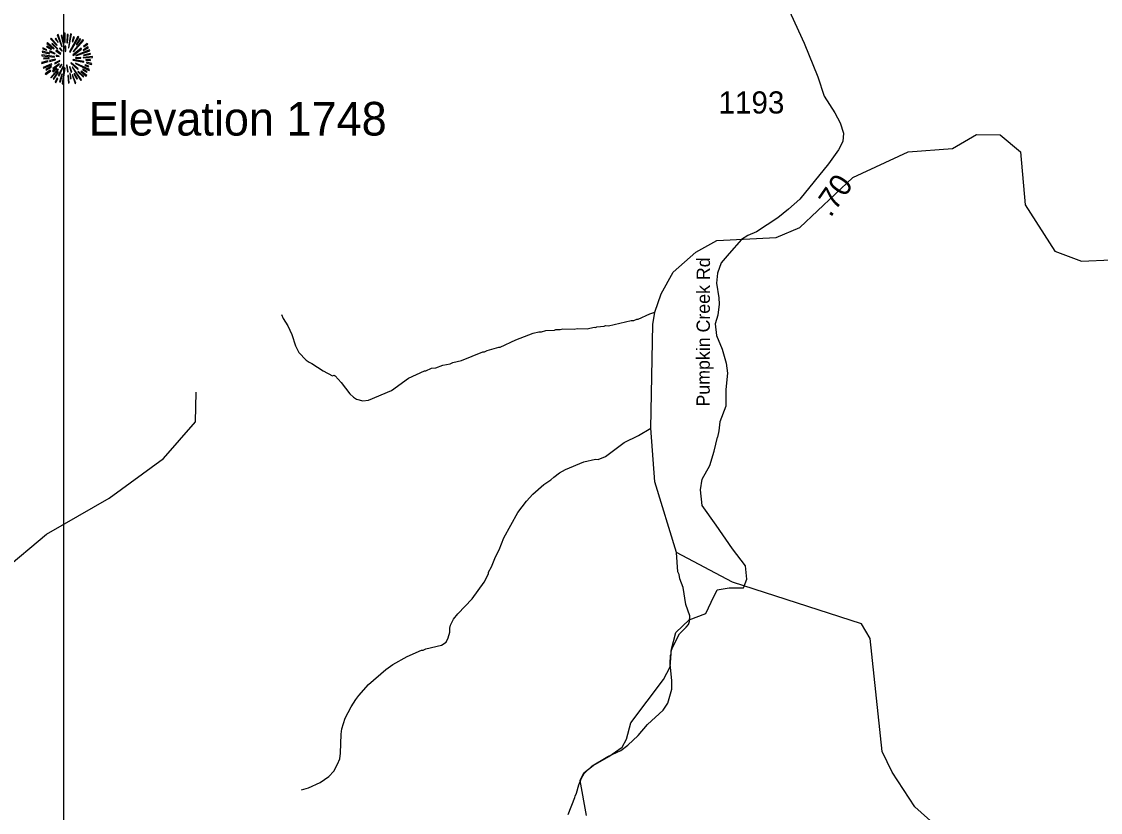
# Model space of a CAD drawing. Extents: x 1248089 to 1457196, y 820910 to 988753.
# Drawn here: x 1312787 to 1318874, y 857791 to 862255 of the extents above; entities that cross this region are included whole.
import ezdxf

# ---------------------------------------------------------------- set-up
doc = ezdxf.new("R2010")
doc.units = 0
for name, color, linetype in [('Exist Geographical Mountain Summit CELL', 7, 'Continuous'), ('Exist Geographical Mountain Summit Elevation Number Label', 7, 'Continuous'), ('Exist Hydrographic Misc Water Feature', 7, 'Continuous'), ('Exist Road Non-System Type 51', 7, 'Continuous'), ('Exist Road Secondary Type 51 Attributed', 7, 'Continuous'), ('Exist Road Secondary Type 51 Label', 7, 'Continuous'), ('Map Preparation Inset Cut Line', 7, 'Continuous'), ('Prop GRAU CAT1 Cell', 7, 'Continuous'), ('Prop Lane Lines', 7, 'Continuous')]:
    doc.layers.add(name, color=color, linetype=linetype)

msp = doc.modelspace()

# ---------------------------------------------------------------- linework, layer by layer
at = {"layer": 'Exist Geographical Mountain Summit CELL'}
for points in [[(1312928.8, 862131.5), (1312968.4, 862101), (1312970.6, 862103.2), (1312932.5, 862135.9)], [(1312949.2, 862156.3), (1312985.1, 862118.8), (1312988.5, 862121.3), (1312953.2, 862161)], [(1312976.8, 862157.7), (1312992.4, 862135.9), (1312994.2, 862137.4), (1312980.8, 862161.7)], [(1312987.6, 862179.5), (1313013.8, 862112.7), (1313016.8, 862113.7), (1312992.8, 862182.1)], [(1313021.5, 862127.5), (1313024, 862128.3), (1313015, 862176.2), (1313010.6, 862175.1)], [(1313026.2, 862188.9), (1313030.3, 862137), (1313033.5, 862137.4), (1313032.1, 862190)], [(1313042.2, 862134.8), (1313046.2, 862134.8), (1313049.8, 862182.1), (1313044.4, 862182.1)], [(1313054.2, 862106.4), (1313069.1, 862183.5), (1313063.6, 862185.3), (1313050.9, 862107.2)], [(1313057.5, 862084.7), (1313060.4, 862082.9), (1313109, 862167.5), (1313103.6, 862171.2)], [(1313072, 862141.7), (1313075.3, 862140.6), (1313084.7, 862167.5), (1313080, 862169.3)], [(1313078.5, 862086.1), (1313080.7, 862083.9), (1313136.3, 862148.2), (1313132.3, 862153)], [(1313116, 862157.7), (1313094.9, 862124.3), (1313097.8, 862123.1), (1313120.3, 862154.5)], [(1312903, 862082.5), (1312944.4, 862073), (1312945.6, 862076.3), (1312904.1, 862087.2)], [(1312905.9, 862101.7), (1312928.4, 862093), (1312929.5, 862096), (1312907.4, 862106.8)], [(1312927.7, 862112.7), (1312953.5, 862096.3), (1312955.7, 862098.9), (1312930.6, 862116.6)], [(1312944.4, 862084.7), (1312975, 862072.7), (1312976.1, 862074.8), (1312946.6, 862088.7)], [(1312957.1, 862128.6), (1312989.9, 862099.6), (1312992.1, 862101.7), (1312960.1, 862133.7)], [(1312980.8, 862090.1), (1313005.9, 862071.2), (1313008, 862074.1), (1312983.3, 862093.3)], [(1313000.4, 862103.2), (1313014.2, 862086.8), (1313016.4, 862089), (1313003.7, 862106.1)], [(1313031.7, 862115.6), (1313033.1, 862086.5), (1313035.7, 862086.8), (1313035.7, 862115.9)], [(1313075.3, 862066.1), (1313077.1, 862063.6), (1313125.7, 862099.6), (1313122.5, 862103.9)], [(1313092.3, 862063.2), (1313093.4, 862061), (1313171.6, 862089.7), (1313169.8, 862094.4)], [(1313136.3, 862091.2), (1313163.9, 862106.1), (1313161, 862111.2), (1313134.9, 862093.7)], [(1313136.3, 862114.1), (1313138.2, 862111.6), (1313161, 862127.9), (1313157.4, 862131.5)], [(1313138.2, 862063.2), (1313174.9, 862069.8), (1313173.4, 862075.2), (1313136.7, 862065.4)], [(1312899, 862023.6), (1312900.4, 862018.5), (1312936.5, 862029.1), (1312934.3, 862032.3)], [(1312900.4, 862061.4), (1312972.4, 862054.5), (1312972.8, 862057.4), (1312900.4, 862066.4)], [(1312908.8, 861995.9), (1312911.4, 861991.3), (1312956.8, 862011.2), (1312955.3, 862016)], [(1312912.5, 862044), (1312942.2, 862045.4), (1312942.2, 862049), (1312911.4, 862049)], [(1312944.8, 862034.9), (1312945.9, 862030.1), (1312979, 862038.5), (1312978.3, 862042.2)], [(1312962.6, 861989.5), (1312965.5, 861985.8), (1313000, 862014.2), (1312998.2, 862016.7)], [(1312972.4, 862020.7), (1312974.6, 862016), (1313003.3, 862031.2), (1313002.3, 862034.5)], [(1312981.1, 862060.3), (1312998.2, 862058.1), (1312998.6, 862060.3), (1312981.9, 862064.6)], [(1313001.1, 861998.9), (1313004.4, 861995.9), (1313014.6, 862012.3), (1313012.7, 862013.8)], [(1313065.5, 862019.6), (1313104, 861984.3), (1313106.5, 861988.7), (1313067.3, 862021.8)], [(1313076.7, 862036.7), (1313137.4, 862024.7), (1313138.5, 862029.1), (1313077.8, 862040.3)], [(1313090.5, 862017.1), (1313168.7, 861978.9), (1313170.5, 861984.3), (1313092, 862020)], [(1313091.3, 862050.5), (1313091.3, 862047.6), (1313121.4, 862047.6), (1313122.1, 862052.7)], [(1313134.5, 862049.4), (1313186.9, 862052.7), (1313187.2, 862057.4), (1313134.9, 862052.7)], [(1313149.4, 862037.4), (1313175.9, 862035.2), (1313175.9, 862039.6), (1313149.8, 862040.6)], [(1313153.5, 862020.3), (1313181.7, 862013), (1313182.4, 862018.5), (1313154.5, 862024.7)], [(1312920.1, 861959.3), (1312923, 861955.3), (1312951.4, 861976.4), (1312948.8, 861979.6)], [(1312926.3, 861980), (1312955.3, 861996.7), (1312953.2, 862000.4), (1312924.1, 861985.1)], [(1312951, 861939.6), (1312953.9, 861937.1), (1312994.6, 861984.7), (1312991.7, 861986.9)], [(1312966.3, 861971), (1312985.5, 861989.1), (1312982.2, 861991.3), (1312961.9, 861974.2)], [(1312991, 861971), (1312965.9, 861931.7), (1312969.1, 861929.1), (1312995, 861968.7)], [(1312994.2, 861949.5), (1312998.6, 861947.7), (1313025.1, 862006.1), (1313022.6, 862006.9)], [(1313005.9, 861914.2), (1313017.8, 861957.1), (1313014.2, 861957.5), (1313001.5, 861915.2)], [(1313015.6, 861904.1), (1313020.4, 861903), (1313033.1, 861992.3), (1313029.9, 861993.1)], [(1313041.1, 862008), (1313045.1, 861971), (1313049.5, 861971.2), (1313044.4, 862008.7)], [(1313057.1, 861999.3), (1313065.8, 861969.4), (1313069.8, 861971.2), (1313059.3, 862000.4)], [(1313066.9, 861932.8), (1313061.5, 861962.6), (1313058.2, 861962.6), (1313062.6, 861931.7)], [(1313071.6, 861997), (1313122.1, 861922.2), (1313125.7, 861925.1), (1313074.2, 861998.2)], [(1313071.6, 861954.2), (1313089.1, 861904.4), (1313093.4, 861906.2), (1313074.6, 861954.9)], [(1313082.1, 861960), (1313098.1, 861930.5), (1313102.2, 861932.8), (1313085.9, 861961.5)], [(1313104, 861971.2), (1313134.1, 861942.2), (1313137.4, 861944.8), (1313106.2, 861973.8)], [(1313120.7, 861972), (1313151.2, 861946.2), (1313154.5, 861949.8), (1313122.5, 861974.6)], [(1313129.8, 861982.9), (1313154.9, 861969.8), (1313157.4, 861973.5), (1313132, 861986.9)], [(1313144, 862006.9), (1313165, 861998.9), (1313166.8, 862003.3), (1313145.4, 862010.1)], [(1312976.1, 861912.4), (1312980.8, 861909.5), (1312991.7, 861934.2), (1312988.5, 861936.4)], [(1313047.3, 861949.5), (1313050.9, 861907), (1313054.9, 861908), (1313051.6, 861949.5)]]:
    msp.add_lwpolyline(points, close=True, dxfattribs=at)
at = {"layer": 'Exist Hydrographic Misc Water Feature'}
for points in [[(1317950.7, 857711.8), (1317827.7, 857822.6), (1317698.7, 858018.9), (1317642.7, 858134.9), (1317574.7, 858773.1), (1317526.7, 858856.2), (1316797.7, 859090.8), (1316481.9, 859257.1), (1316360.7, 859657.6), (1316336.9, 859959.7), (1316348.7, 860544.2), (1316359.3, 860613.7), (1316394.7, 860717.3), (1316463.7, 860840.6), (1316591.6, 860953), (1316709.7, 861019.5), (1317043.7, 861035.8), (1317178.7, 861092.2), (1317476.7, 861375.1), (1317788.6, 861519.9), (1318039.7, 861537.8), (1318174.7, 861617.2), (1318307.7, 861614.5), (1318422.7, 861520.3), (1318448.7, 861221), (1318617.7, 860958.2), (1318766.7, 860902.8), (1318933.8, 860909.2)], [(1314252.9, 860601.4), (1314262.3, 860579.2), (1314289.4, 860536.5), (1314312.2, 860488), (1314332.8, 860423.6), (1314352, 860387.2), (1314393, 860344.2), (1314408.7, 860331.8), (1314424.6, 860325.4), (1314487.7, 860284), (1314541, 860254.7), (1314551.1, 860258.5), (1314557, 860254.4), (1314590.2, 860217.6), (1314638.8, 860154.4), (1314660.3, 860133.9), (1314676.1, 860123.6), (1314711.9, 860114.7), (1314744, 860118), (1314873.2, 860173), (1314970.8, 860242.7), (1315059.7, 860282.6), (1315067.6, 860282.4), (1315100, 860297.7), (1315124.1, 860301), (1315164.4, 860316.1), (1315204.6, 860323.2), (1315220.8, 860330.8), (1315269, 860341.6), (1315390.2, 860390.9), (1315398.2, 860390.6), (1315414.4, 860398.2), (1315478.8, 860416.7), (1315486.8, 860416.6), (1315575.8, 860458.4), (1315672.6, 860496.1), (1315704.7, 860503.4), (1315720.7, 860503), (1315744.9, 860510.5), (1315793, 860513.4), (1315801.1, 860517.2), (1315825.1, 860516.5), (1315841.1, 860520.2), (1315905.1, 860518.7), (1315921.2, 860522.3), (1315977.2, 860521.1), (1316017.3, 860530.1), (1316025.3, 860527.9), (1316033.4, 860531.7), (1316073.5, 860534.8), (1316081.6, 860538.6), (1316097.6, 860538.2), (1316226.3, 860567.2), (1316242.3, 860566.8), (1316258.4, 860574.4), (1316266.4, 860574.3), (1316331.1, 860604.7), (1316359.3, 860613.7)], [(1309223.6, 858970.4), (1309391.6, 858980.6), (1309713.3, 859055.9), (1310288.4, 859264.4), (1310623.6, 859257.4), (1310804.6, 859155.3), (1310921.5, 859185.8), (1311046.6, 859173.4), (1311194.6, 859104.8), (1311268.6, 859027.8), (1311395.6, 858756), (1311502.6, 858714.6), (1311761.6, 858715.9), (1311937.6, 858778), (1312463.6, 859148.2), (1312680.6, 859153.7), (1312926.7, 859362.2), (1313281.6, 859565.1), (1313587.6, 859788.8), (1313767.7, 859995.3), (1313771.7, 860162.6)], [(1314366.2, 857919.2), (1314406.5, 857930.3), (1314471.2, 857960.7), (1314519.9, 857993.6), (1314548.6, 858022.9), (1314569.5, 858062.4), (1314582.2, 858094.1), (1314586.9, 858126), (1314589.3, 858231.9), (1314594, 858261.8), (1314613.4, 858323.4), (1314646.8, 858386.6), (1314673.7, 858427.9), (1314690.3, 858451.5), (1314743.7, 858512.3), (1314841.6, 858598), (1314882.2, 858625), (1314963.3, 858671.1), (1315044.1, 858707.2), (1315052.1, 858707), (1315068.3, 858714.6), (1315156.7, 858734.5), (1315183.1, 858751.9), (1315193.7, 858775.7), (1315202.4, 858807.5), (1315202.9, 858831.4), (1315207.3, 858847.3), (1315224, 858881), (1315248.7, 858912.4), (1315328.7, 858996.5), (1315396.8, 859090.9), (1315421.9, 859138.3), (1315422.1, 859146.2), (1315438.8, 859177.9), (1315460, 859233.3), (1315480.9, 859272.9), (1315508.4, 859340.2), (1315587.7, 859484.3), (1315635.1, 859547.2), (1315672, 859586.3), (1315733.2, 859640.9), (1315773.8, 859667.9), (1315790.3, 859683.5), (1315822.8, 859706.8), (1315855.2, 859726), (1315960.1, 859769.5), (1316024.5, 859784.1), (1316040.5, 859783.6), (1316080.9, 859800.7), (1316186.6, 859878.2), (1316267.6, 859918.3), (1316336.9, 859959.7)], [(1315871.1, 857780), (1315909.3, 857875.1), (1315909.5, 857883.1), (1315917.9, 857898.9), (1315930.9, 857946.5), (1315945.8, 857984.2), (1315960.3, 858009.8), (1316005.4, 858054.7), (1316094.5, 858106.7), (1316167.3, 858141), (1316208, 858170), (1316265.3, 858224.6), (1316318.7, 858287.4), (1316406.5, 858367.3), (1316433.4, 858406.7), (1316455.2, 858486.2), (1316456.3, 858534.1), (1316446.4, 858630.3), (1316447.5, 858678.3), (1316451.8, 858686.2), (1316452.1, 858702.2), (1316464.8, 858733.9), (1316498.3, 858799.1), (1316537.2, 858836.2), (1316549.5, 858851.9), (1316555.8, 858867.7), (1316556.5, 858899.7), (1316534, 858964.3), (1316520.2, 859060.5), (1316501.3, 859109), (1316497.8, 859133.1), (1316490.2, 859149.2), (1316481.9, 859257.1)]]:
    msp.add_lwpolyline(points, dxfattribs=at)
at = {"layer": 'Exist Road Non-System Type 51'}
msp.add_lwpolyline([(1315973.7, 857772.9), (1315938.3, 857971.1), (1315959.5, 858013.6), (1316012.6, 858056.1), (1316101, 858105.7), (1316175.3, 858158.8), (1316200.1, 858204.8), (1316224.9, 858296.9), (1316408, 858541.8), (1316447, 858612.6), (1316454, 858711.7), (1316478.8, 858807.3), (1316553.1, 858878.1), (1316648.6, 858913.5), (1316676.9, 858977.2), (1316712.3, 859048), (1316779.5, 859058.6), (1316860.9, 859058.6), (1316878.6, 859108.2), (1316871.5, 859182.6), (1316797.2, 859278.1), (1316705.2, 859412.7), (1316627.4, 859522.4), (1316616.8, 859610.9), (1316627.4, 859671.1), (1316669.8, 859749), (1316694.6, 859830.4), (1316713.3, 859909.1)], dxfattribs=at)
at = {"layer": 'Exist Road Secondary Type 51 Attributed'}
msp.add_lwpolyline([(1317088.7, 862385.1), (1317202.3, 862133.3), (1317280, 861942.3), (1317315.5, 861833.4), (1317375.4, 861740.1), (1317406.5, 861682.4), (1317424.2, 861624.6), (1317419.8, 861578), (1317395.4, 861531.4), (1317339.9, 861451.4), (1317177.9, 861253), (1317113.6, 861195.3), (1317053.7, 861146.4), (1316933.8, 861068.7), (1316885, 861046.5), (1316849.5, 861024.3), (1316778.5, 860946.5), (1316734.1, 860893.2), (1316714.1, 860835.5), (1316707.4, 860777.7), (1316720.8, 860695.5), (1316723.3, 860658.7), (1316714.5, 860597), (1316701.2, 860548.1), (1316707.9, 860483.7), (1316738.9, 860405.9), (1316763.3, 860326), (1316770, 860270.5), (1316760.5, 860178.2), (1316760.5, 860083.8), (1316726.3, 859995.3), (1316720.4, 859944.5), (1316713.3, 859909.1)], dxfattribs=at)
at = {"layer": 'Map Preparation Inset Cut Line'}
msp.add_lwpolyline([(1313026.2, 824588.2), (1313026.2, 868836.7), (1388709.5, 868836.7), (1388709.5, 835631.5), (1373500.6, 835631.5), (1373500.6, 824588.2)], close=True, dxfattribs=at)

# ---------------------------------------------------------------- texts
at = {"layer": 'Exist Geographical Mountain Summit Elevation Number Label'}
msp.add_text('Elevation 1748', height=190, dxfattribs=at).set_placement((1313165.8, 861611.3))
at = {"layer": 'Exist Road Secondary Type 51 Label'}
msp.add_text('Pumpkin Creek Rd', height=75, rotation=89.8961, dxfattribs=at).set_placement((1316669.7, 860081.8))
at = {"layer": 'Prop GRAU CAT1 Cell'}
msp.add_text('.70', height=125, rotation=55.24304, dxfattribs=at).set_placement((1317351.5, 861144.7))
at = {"layer": 'Prop Lane Lines'}
msp.add_text('1193', height=125, dxfattribs=at).set_placement((1316719.1, 861735.6))

doc.saveas('drawing.dxf')
